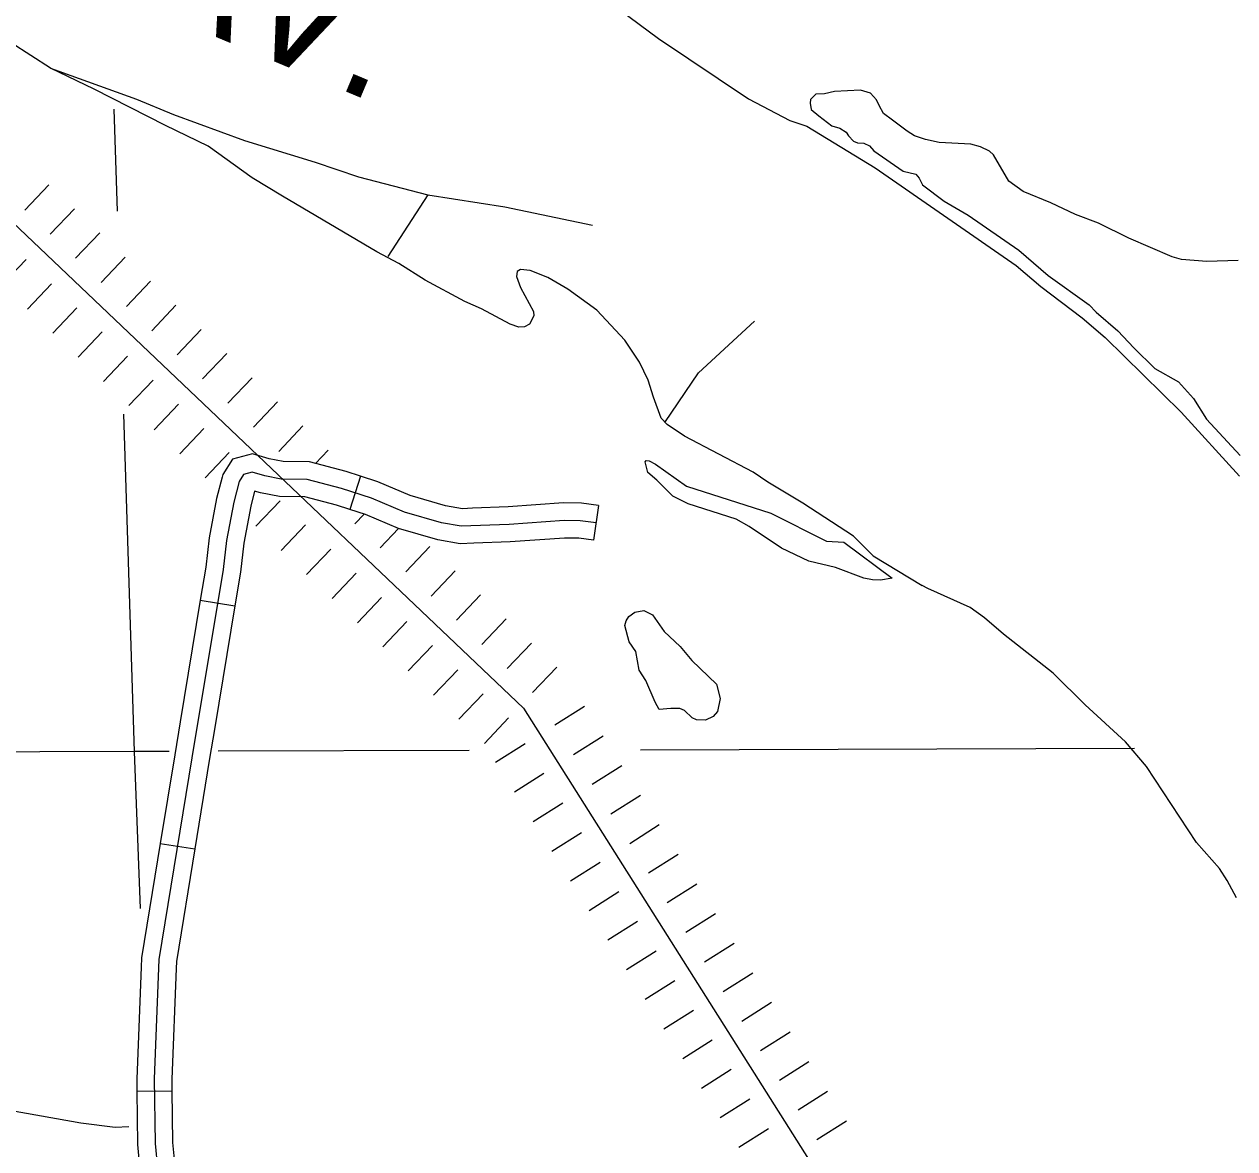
# Model space of a CAD drawing. Extents: x -19 to 366, y -4 to 359.
# Drawn here: x 162.109 to 163.091, y 177.681 to 178.594 of the extents above; entities that cross this region are included whole.
import ezdxf

# ---------------------------------------------------------------- set-up
doc = ezdxf.new("R2010")
doc.units = 0
for name, color, linetype in [('R_Axis Annot', 7, 'Continuous'), ('R_Border Prem', 7, 'Continuous'), ('R_Proposed Const Limits', 7, 'Continuous'), ('R_Proposed Road', 7, 'Continuous'), ('R_Temp Easement', 7, 'Continuous'), ('Sheet Fence', 7, 'Continuous'), ('T_Indications', 7, 'Continuous')]:
    doc.layers.add(name, color=color, linetype=linetype)

msp = doc.modelspace()

# ---------------------------------------------------------------- linework, layer by layer
at = {"layer": 'R_Axis Annot'}
for points in [[(162.18218, 178.52479), (162.18479, 178.44214)], [(162.18999, 178.27746), (162.19863, 178.00372)], [(162.19863, 178.00372), (161.20471, 178.0002)], [(162.22707, 178.0038), (162.19863, 178.00372)], [(162.19863, 178.00372), (162.20354, 177.87627)], [(162.47023, 178.00451), (162.26682, 178.00392)], [(163.0099, 178.00608), (162.60912, 178.00491)]]:
    msp.add_lwpolyline(points, dxfattribs=at)
at = {"layer": 'R_Border Prem'}
for points in [[(162.59241, 178.6054), (162.6237, 178.58206), (162.69674, 178.53328), (162.73021, 178.51568), (162.74412, 178.51118), (162.79948, 178.47727), (162.91379, 178.39794), (162.93379, 178.38104), (162.96739, 178.35546), (162.98605, 178.33967), (163.04773, 178.27912), (163.09505, 178.22723)], [(162.59661, 178.33756), (162.57365, 178.36181), (162.55023, 178.37885), (162.53396, 178.38823), (162.51984, 178.39404), (162.51187, 178.39466), (162.50924, 178.39328), (162.50855, 178.3891), (162.51192, 178.38024), (162.5223, 178.3607), (162.52256, 178.35709), (162.51907, 178.35039), (162.51513, 178.34823), (162.51058, 178.34796), (162.50353, 178.3503), (162.48019, 178.36297), (162.46664, 178.3688), (162.43469, 178.38624), (162.41323, 178.39971), (162.39544, 178.40906), (162.31886, 178.45416), (162.29416, 178.46927), (162.25847, 178.49481), (162.22407, 178.51146), (162.16614, 178.54115), (162.1306, 178.55815), (162.09878, 178.57864)], [(162.1306, 178.55815), (162.20039, 178.53285), (162.23055, 178.52049), (162.28796, 178.49933), (162.34549, 178.48178), (162.38057, 178.46989), (162.43673, 178.45535), (162.49906, 178.44566), (162.57038, 178.43082)], [(163.09395, 178.40215), (163.06838, 178.40131), (163.04789, 178.40283), (163.04046, 178.40497), (163.00532, 178.42028), (162.98067, 178.43235), (162.96198, 178.43942), (162.94191, 178.44892), (162.91958, 178.458), (162.90788, 178.46633), (162.89538, 178.48792), (162.8923, 178.49071), (162.88485, 178.49437), (162.87704, 178.49651), (162.85143, 178.49775), (162.8404, 178.50021), (162.83144, 178.50327), (162.82531, 178.50696), (162.81341, 178.51604), (162.80611, 178.52141), (162.80278, 178.5278), (162.80062, 178.53251), (162.7956, 178.53773), (162.7876, 178.54024), (162.76639, 178.5391), (162.75827, 178.53724), (162.75145, 178.53693), (162.74698, 178.53268)], [(162.74698, 178.53268), (162.74684, 178.52964), (162.74769, 178.52453), (162.75384, 178.51952), (162.76421, 178.51136), (162.77088, 178.50939), (162.77605, 178.50626), (162.7778, 178.50325), (162.78186, 178.49896), (162.78529, 178.49751), (162.79042, 178.49722), (162.795, 178.49522), (162.79829, 178.4911), (162.82208, 178.47446), (162.83254, 178.47199), (162.83525, 178.46881), (162.83781, 178.46336), (162.85547, 178.4502), (162.875, 178.43879), (162.91604, 178.4105), (162.9397, 178.38987), (162.9729, 178.366), (162.97868, 178.36022), (162.99638, 178.34498), (163.00931, 178.33136), (163.02628, 178.3144), (163.04542, 178.30355), (163.05777, 178.29012), (163.06829, 178.27342), (163.09552, 178.24393)], [(162.43673, 178.45535), (162.40441, 178.40543)], [(162.62884, 178.2706), (162.6562, 178.31094), (162.70154, 178.35274)], [(162.78185, 178.17831), (162.74083, 178.20527), (162.71249, 178.22221), (162.7006, 178.23034), (162.64495, 178.25969), (162.63076, 178.26893), (162.62594, 178.27415), (162.61977, 178.29112), (162.61537, 178.30489), (162.60848, 178.31956), (162.59661, 178.33756)], [(162.78185, 178.17831), (162.79785, 178.16247), (162.83754, 178.13845)], [(163.08493, 177.89899), (163.0787, 177.90874), (163.06015, 177.92985), (163.01948, 177.99154), (163.00246, 178.01172), (162.96973, 178.04168), (162.94389, 178.06739), (162.90355, 178.09892), (162.88816, 178.1123), (162.87646, 178.12063), (162.84208, 178.13594), (162.83754, 178.13845)], [(163.09256, 177.88509), (163.08493, 177.89899)]]:
    msp.add_lwpolyline(points, dxfattribs=at)
at = {"layer": 'R_Proposed Const Limits'}
for p, q in [((162.10992, 178.44299), (162.12949, 178.46359)), ((162.10992, 178.44299), (162.12949, 178.46359)), ((162.13051, 178.42342), (162.15008, 178.44401)), ((162.1511, 178.40385), (162.17067, 178.42444)), ((162.09136, 178.38224), (162.11093, 178.40283)), ((162.17169, 178.38428), (162.19126, 178.40487)), ((162.17169, 178.38428), (162.19126, 178.40487)), ((162.11195, 178.36267), (162.13152, 178.38326)), ((162.19228, 178.3647), (162.21185, 178.38529)), ((162.13254, 178.34309), (162.15212, 178.36369)), ((162.13254, 178.34309), (162.15212, 178.36369)), ((162.21287, 178.34513), (162.23244, 178.36572)), ((162.15313, 178.32352), (162.17271, 178.34411)), ((162.23346, 178.32556), (162.25303, 178.34615)), ((162.23346, 178.32556), (162.25303, 178.34615)), ((162.17372, 178.30395), (162.1933, 178.32454)), ((162.25405, 178.30598), (162.27362, 178.32657)), ((162.19431, 178.28438), (162.21389, 178.30497)), ((162.19431, 178.28438), (162.21389, 178.30497)), ((162.27464, 178.28641), (162.29421, 178.307)), ((162.2149, 178.2648), (162.23448, 178.28539)), ((162.29523, 178.26684), (162.3148, 178.28743)), ((162.29523, 178.26684), (162.3148, 178.28743)), ((162.23549, 178.24523), (162.25507, 178.26582)), ((162.31582, 178.24726), (162.3354, 178.26785)), ((162.25609, 178.22566), (162.27566, 178.24625)), ((162.25609, 178.22566), (162.27566, 178.24625)), ((162.34566, 178.23742), (162.35599, 178.24828)), ((162.29727, 178.18651), (162.31684, 178.2071)), ((162.37759, 178.18854), (162.38507, 178.19641)), ((162.31786, 178.16694), (162.33743, 178.18753)), ((162.31786, 178.16694), (162.33743, 178.18753)), ((162.39818, 178.16897), (162.41297, 178.18453)), ((162.33845, 178.14736), (162.35802, 178.16795)), ((162.41877, 178.1494), (162.43835, 178.16999)), ((162.41877, 178.1494), (162.43835, 178.16999)), ((162.35904, 178.12779), (162.37861, 178.14838)), ((162.43937, 178.12983), (162.45894, 178.15042)), ((162.37963, 178.10822), (162.3992, 178.12881)), ((162.37963, 178.10822), (162.3992, 178.12881)), ((162.45996, 178.11025), (162.47953, 178.13084)), ((162.40022, 178.08864), (162.41979, 178.10923)), ((162.48055, 178.09068), (162.50012, 178.11127)), ((162.48055, 178.09068), (162.50012, 178.11127)), ((162.42081, 178.06907), (162.44038, 178.08966)), ((162.50114, 178.07111), (162.52071, 178.0917)), ((162.4414, 178.0495), (162.46097, 178.07009)), ((162.4414, 178.0495), (162.46097, 178.07009)), ((162.52173, 178.05153), (162.5413, 178.07212)), ((162.46199, 178.02993), (162.48156, 178.05052)), ((162.53975, 178.02532), (162.56378, 178.04049)), ((162.53975, 178.02532), (162.56378, 178.04049)), ((162.48258, 178.01035), (162.50215, 178.03094)), ((162.55492, 178.0013), (162.57894, 178.01647)), ((162.49171, 177.99499), (162.51573, 178.01015)), ((162.49171, 177.99499), (162.51573, 178.01015)), ((162.50688, 177.97096), (162.5309, 177.98613)), ((162.57009, 177.97728), (162.59411, 177.99245)), ((162.58526, 177.95326), (162.60928, 177.96843)), ((162.58526, 177.95326), (162.60928, 177.96843)), ((162.52205, 177.94694), (162.54607, 177.96211)), ((162.53722, 177.92292), (162.56124, 177.93809)), ((162.53722, 177.92292), (162.56124, 177.93809)), ((162.60043, 177.92924), (162.62445, 177.94441)), ((162.6156, 177.90522), (162.63962, 177.92039)), ((162.55239, 177.8989), (162.57641, 177.91407)), ((162.63076, 177.8812), (162.65478, 177.89636)), ((162.63076, 177.8812), (162.65478, 177.89636)), ((162.56755, 177.87488), (162.59157, 177.89005)), ((162.64593, 177.85718), (162.66995, 177.87234)), ((162.58272, 177.85086), (162.60674, 177.86603)), ((162.58272, 177.85086), (162.60674, 177.86603)), ((162.6611, 177.83315), (162.68512, 177.84832)), ((162.59789, 177.82684), (162.62191, 177.84201)), ((162.61306, 177.80282), (162.63708, 177.81799)), ((162.67627, 177.80913), (162.70029, 177.8243)), ((162.67627, 177.80913), (162.70029, 177.8243)), ((162.69144, 177.78511), (162.71546, 177.80028)), ((162.62823, 177.7788), (162.65225, 177.79397)), ((162.62823, 177.7788), (162.65225, 177.79397)), ((162.64339, 177.75478), (162.66741, 177.76994)), ((162.7066, 177.76109), (162.73062, 177.77626)), ((162.72177, 177.73707), (162.74579, 177.75224)), ((162.72177, 177.73707), (162.74579, 177.75224)), ((162.65856, 177.73076), (162.68258, 177.74592)), ((162.67373, 177.70673), (162.69775, 177.7219)), ((162.67373, 177.70673), (162.69775, 177.7219)), ((162.73694, 177.71305), (162.76096, 177.72822)), ((162.75211, 177.68903), (162.77613, 177.7042)), ((162.6889, 177.68271), (162.71292, 177.69788))]:
    msp.add_line(p, q, dxfattribs=at)
msp.add_lwpolyline([(161.40676, 179.12604), (161.92849, 178.59586), (162.51435, 178.03895), (162.75707, 177.65456), (162.98974, 177.39275), (163.00352, 177.01922), (162.98042, 176.68581), (162.89251, 176.60624), (162.69663, 176.30215), (162.70917, 176.20068), (162.53104, 175.7899), (162.50528, 175.54543), (162.32898, 175.30393), (162.18488, 174.97536), (162.19282, 174.56184)], dxfattribs=at)
at = {"layer": 'R_Temp Easement'}
for points in [[(162.81333, 178.14436), (162.80368, 178.14284), (162.79743, 178.14292), (162.7902, 178.14449), (162.76731, 178.153), (162.74581, 178.15811), (162.72345, 178.16871), (162.69737, 178.18627), (162.68666, 178.19233), (162.64797, 178.20473), (162.63536, 178.21076), (162.62822, 178.21822), (162.62244, 178.22381), (162.61513, 178.23013), (162.6129, 178.23862), (162.61383, 178.23978), (162.6161, 178.23963), (162.62127, 178.23688), (162.6464, 178.21893), (162.715, 178.19721), (162.76012, 178.1745), (162.77417, 178.17355)], [(162.77417, 178.17355), (162.81333, 178.14436)], [(162.61347, 178.06123), (162.60802, 178.06986), (162.6053, 178.0848), (162.60005, 178.09267), (162.59659, 178.10608), (162.59748, 178.1097), (162.59969, 178.11316), (162.60456, 178.11685), (162.61193, 178.11812), (162.61881, 178.11464), (162.62833, 178.10115), (162.64123, 178.08905), (162.65091, 178.07746)], [(162.65091, 178.07746), (162.67095, 178.05828), (162.6738, 178.04676), (162.6717, 178.03629), (162.66798, 178.03205), (162.66178, 178.02928), (162.65457, 178.02934), (162.65113, 178.03117), (162.64496, 178.03713), (162.64115, 178.03858), (162.63376, 178.03864), (162.6243, 178.03771), (162.62097, 178.04372), (162.61347, 178.06123)], [(162.0992, 177.71249), (162.15528, 177.7025), (162.1832, 177.69902), (162.19437, 177.69941)]]:
    msp.add_lwpolyline(points, dxfattribs=at)
at = {"layer": 'Sheet Fence'}
for points in [[(168.79024, 2.24423), (168.56072, 10.86154), (168.3304, 19.47898), (168.09927, 28.09654), (167.86734, 36.71424), (167.63461, 45.33207), (167.40109, 53.95003), (167.16676, 62.56812), (166.93164, 71.18634), (166.69573, 79.80469), (166.45902, 88.42317), (166.22151, 97.04178), (165.98322, 105.66053), (165.74413, 114.27941), (165.50426, 122.89842), (165.26359, 131.51756), (165.02214, 140.13684), (164.7799, 148.75625), (164.53687, 157.3758), (164.29307, 165.99547), (164.04847, 174.61528), (163.8031, 183.23523), (163.55694, 191.85531), (163.31001, 200.47553), (163.06229, 209.09588), (162.8138, 217.71636), (162.56453, 226.33698), (162.31449, 234.95774), (162.06367, 243.57863), (161.81208, 252.19966), (161.55972, 260.82082), (161.30659, 269.44212), (161.05269, 278.06356), (160.79802, 286.68514), (160.54258, 295.30685), (160.28638, 303.9287), (160.02941, 312.55068), (159.77168, 321.1728), (159.51318, 329.79507), (159.25393, 338.41747), (158.99391, 347.04)], [(0, 172.2839), (7.1335, 172.2883), (14.26699, 172.30153), (21.40046, 172.32356), (28.53389, 172.35442), (35.66729, 172.39408), (42.80062, 172.44256), (49.9339, 172.49986), (57.06709, 172.56597), (64.2002, 172.6409), (71.33321, 172.72464), (78.46611, 172.81719), (85.59889, 172.91856), (92.73155, 173.02874), (99.86406, 173.14774), (106.99641, 173.27555), (114.12861, 173.41217), (121.26063, 173.5576), (128.39246, 173.71185), (135.5241, 173.87492), (142.65553, 174.04679), (149.78674, 174.22748), (156.91773, 174.41697), (164.04847, 174.61528), (171.17897, 174.82241), (178.3092, 175.03834), (185.43916, 175.26308), (192.56884, 175.49664), (199.69822, 175.739), (206.8273, 175.99017), (213.95607, 176.25015), (221.0845, 176.51895), (228.2126, 176.79655), (235.34035, 177.08295), (242.46774, 177.37817), (249.59476, 177.68219), (256.7214, 177.99502), (263.84765, 178.31666), (270.97349, 178.6471), (278.09893, 178.98634), (285.22393, 179.33439), (292.3485, 179.69125), (299.47263, 180.05691), (306.59629, 180.43137), (313.71949, 180.81463), (320.84221, 181.2067), (327.96444, 181.60757), (335.08617, 182.01724), (342.20739, 182.4357)]]:
    msp.add_spline(points, degree=3, dxfattribs=at)
at = {"layer": 'T_Indications'}
for p, q in [((162.38223, 178.22706), (162.37352, 178.20001)), ((162.57516, 178.20321), (162.57114, 178.17509)), ((162.25218, 178.12662), (162.2802, 178.12199)), ((162.2197, 177.92925), (162.24774, 177.92466)), ((162.20075, 177.72807), (162.22915, 177.72845))]:
    msp.add_line(p, q, dxfattribs=at)
for points in [[(162.38223, 178.22706), (162.37062, 178.23079), (162.34089, 178.23868), (162.31929, 178.23893), (162.30796, 178.24113), (162.29466, 178.24519), (162.27839, 178.24092), (162.27046, 178.22857), (162.26986, 178.22624)], [(162.57315, 178.18915), (162.56026, 178.19099), (162.54721, 178.19116), (162.5027, 178.18798), (162.46387, 178.18647), (162.44789, 178.1892), (162.4177, 178.19796), (162.39117, 178.20925), (162.36661, 178.21716), (162.33896, 178.2245), (162.31784, 178.22474), (162.30453, 178.22733), (162.29437, 178.23043), (162.28735, 178.22859), (162.28364, 178.22281), (162.27929, 178.20597), (162.27351, 178.17504), (162.27066, 178.15136), (162.24545, 177.99869), (162.21867, 177.83496), (162.21482, 177.73812), (162.21552, 177.68577), (162.21737, 177.6657)], [(162.26986, 178.22623), (162.26542, 178.20906), (162.25946, 178.1772), (162.25659, 178.15337), (162.25218, 178.12662)], [(162.47286, 178.20103), (162.46481, 178.20072), (162.45108, 178.20307), (162.42247, 178.21136), (162.39614, 178.22258), (162.38223, 178.22706)], [(162.29629, 178.21499), (162.29316, 178.20288), (162.28756, 178.17289), (162.28472, 178.14936), (162.2802, 178.12199)], [(162.37352, 178.20001), (162.36261, 178.20353), (162.33702, 178.21032), (162.3164, 178.21055), (162.30109, 178.21352), (162.29629, 178.21499)], [(162.47396, 178.17265), (162.46294, 178.17222), (162.44471, 178.17534), (162.41292, 178.18455), (162.3862, 178.19593), (162.37352, 178.20001)], [(162.57516, 178.20321), (162.56136, 178.20518), (162.54679, 178.20537), (162.50191, 178.20216), (162.47286, 178.20103)], [(162.57114, 178.17509), (162.55916, 178.1768), (162.54762, 178.17695), (162.50348, 178.17379), (162.47396, 178.17265)], [(162.25218, 178.12662), (162.23588, 178.02795)], [(162.2802, 178.12199), (162.26391, 178.02333)], [(162.23588, 178.02795), (162.23143, 178.001), (162.2197, 177.92925)], [(162.26391, 178.02333), (162.25947, 177.99639), (162.24774, 177.92466)], [(162.2197, 177.92925), (162.20451, 177.83639), (162.20421, 177.82875)], [(162.24774, 177.92466), (162.23283, 177.83352), (162.23259, 177.82762)], [(162.20421, 177.82875), (162.20061, 177.7383), (162.20075, 177.72807)], [(162.23259, 177.82762), (162.22903, 177.73793), (162.22915, 177.72845)], [(162.20075, 177.72807), (162.20133, 177.68502), (162.20328, 177.66387), (162.20846, 177.63282), (162.20853, 177.62854)], [(162.22915, 177.72845), (162.22972, 177.68652), (162.23147, 177.66752), (162.23683, 177.63541), (162.23694, 177.62903)]]:
    msp.add_lwpolyline(points, dxfattribs=at)

# ---------------------------------------------------------------- texts
at = {"layer": 'R_Proposed Road'}
msp.add_text('NAV.', height=0.1, rotation=337.21548, dxfattribs=at).set_placement((162.10566, 178.6503))

doc.saveas('drawing.dxf')
